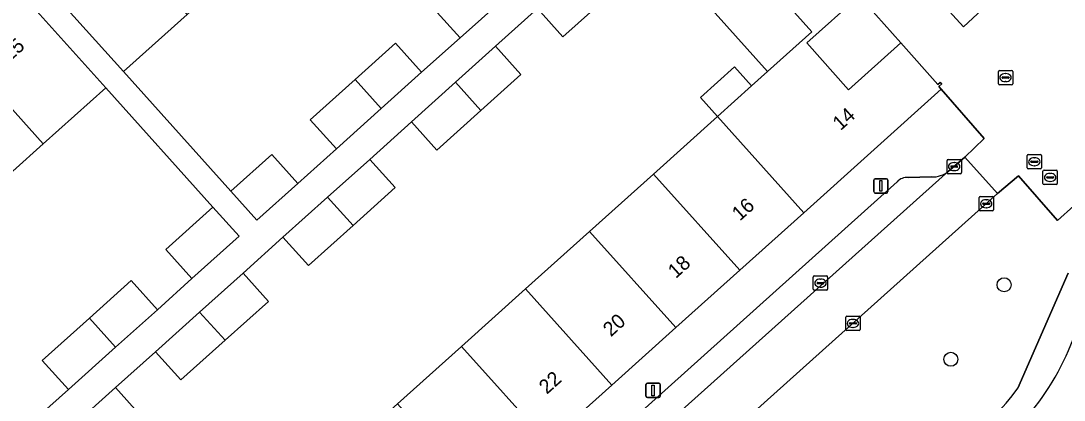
# Model space of a CAD drawing. Extents: x 162172 to 163187, y 382874 to 383685.
# Drawn here: x 162848.6 to 162921.4, y 383471.7 to 383498.2 of the extents above; entities that cross this region are included whole.
import ezdxf

# ---------------------------------------------------------------- set-up
doc = ezdxf.new("R2010")
doc.units = 0
for name, color, linetype in [('IMGEO_Berm_groen', 7, 'Continuous'), ('IMGEO_Boom', 7, 'Continuous'), ('IMGEO_Erf', 7, 'Continuous'), ('IMGEO_Groenvoorziening', 7, 'Continuous'), ('IMGEO_Kolk', 7, 'Continuous'), ('IMGEO_Lichtmast', 7, 'Continuous'), ('IMGEO_Pand', 7, 'Continuous'), ('IMGEO_Pand_nummerreeks', 7, 'Continuous'), ('IMGEO_Parkeervlak_open', 7, 'Continuous'), ('IMGEO_Rijbaan_lokaal_open', 7, 'Continuous'), ('IMGEO_Rioolput', 7, 'Continuous'), ('IMGEO_Voetpad_open', 7, 'Continuous')]:
    doc.layers.add(name, color=color, linetype=linetype)

msp = doc.modelspace()

# ---------------------------------------------------------------- linework, layer by layer
at = {"layer": 'IMGEO_Berm_groen'}
for points in [[(162927.668, 383488.362), (162926.687, 383489.375), (162920.981, 383484.249), (162918.265, 383487.372), (162916.809, 383486.128), (162900.507, 383471.54)], [(162918.226, 383472.561), (162921.741, 383480.576)]]:
    msp.add_lwpolyline(points, dxfattribs=at)
for centre, radius, start, end in [((162904.706, 383482.564), 18.574, 303.05318, 344.40908), ((162907.293, 383480.288), 13.388, 279.32841, 324.74933)]:
    msp.add_arc(centre, radius, start, end, dxfattribs=at)
at = {"layer": 'IMGEO_Boom'}
for centre in [(162917.256, 383479.766), (162913.539, 383474.568)]:
    msp.add_circle(centre, 0.489, dxfattribs=at)
at = {"layer": 'IMGEO_Erf'}
for points in [[(162882.267, 383499.666), (162883.54, 383500.808), (162881.719, 383502.834), (162884.689, 383505.499), (162886.508, 383503.473), (162890.004, 383506.611), (162880.698, 383516.978), (162877.201, 383513.839), (162872.96, 383510.031), (162868.718, 383506.222), (162864.477, 383502.415), (162860.236, 383498.607), (162855.809, 383494.632), (162863.289, 383486.294), (162866.145, 383488.858), (162867.966, 383486.83), (162870.657, 383489.245), (162868.837, 383491.273), (162871.962, 383494.078), (162874.791, 383496.617), (162876.611, 383494.59), (162879.288, 383496.993), (162877.468, 383499.019), (162880.447, 383501.692)], [(162907.134, 383499.924), (162903.483, 383496.641), (162906.39, 383493.368), (162910.058, 383496.632)], [(162853.429, 383477.446), (162856.346, 383480.063), (162858.177, 383478.023), (162860.58, 383480.201), (162858.759, 383482.229), (162862.046, 383485.179), (162854.564, 383493.512), (162850.191, 383489.586), (162845.949, 383485.778), (162841.485, 383481.769), (162837.02, 383477.761), (162832.555, 383473.753), (162829.059, 383470.614), (162838.357, 383460.259), (162841.853, 383463.396), (162840.034, 383465.423), (162843.019, 383468.103), (162844.838, 383466.075), (162846.132, 383467.236), (162844.312, 383469.264), (162847.332, 383471.974), (162849.152, 383469.946), (162851.959, 383472.465), (162850.139, 383474.492)]]:
    msp.add_lwpolyline(points, close=True, dxfattribs=at)
for points in [[(162839.756, 383458.697), (162849.114, 383448.276), (162852.611, 383451.416), (162857.076, 383455.424), (162861.54, 383459.433), (162866.005, 383463.441), (162870.469, 383467.45), (162874.934, 383471.458), (162879.399, 383475.466), (162883.863, 383479.475), (162888.328, 383483.483), (162892.792, 383487.492), (162897.257, 383491.5), (162896.062, 383492.831), (162898.435, 383494.962), (162899.631, 383493.631), (162900.754, 383494.64), (162891.41, 383505.046)], [(162889.683, 383499.936), (162886.471, 383497.054), (162884.701, 383499.026), (162881.774, 383496.399), (162883.544, 383494.428), (162880.752, 383491.922), (162877.668, 383489.155), (162875.898, 383491.127), (162872.985, 383488.514), (162874.756, 383486.541), (162871.821, 383483.907), (162868.706, 383481.112), (162866.934, 383483.085), (162864.144, 383480.58), (162865.916, 383478.608), (162862.89, 383475.893), (162859.805, 383473.124), (162858.033, 383475.097), (162855.239, 383472.59), (162857.011, 383470.617), (162853.959, 383467.878), (162850.924, 383465.154), (162849.152, 383467.128), (162846.149, 383464.433)]]:
    msp.add_lwpolyline(points, dxfattribs=at)
at = {"layer": 'IMGEO_Groenvoorziening'}
msp.add_lwpolyline([(162912.936, 383499.377), (162914.415, 383497.761), (162916.056, 383499.263), (162914.577, 383500.879)], close=True, dxfattribs=at)
at = {"layer": 'IMGEO_Kolk'}
for p, q in [((162916.858, 383493.79), (162916.858, 383494.642)), ((162916.933, 383494.716), (162917.785, 383494.716)), ((162917.117, 383494.21), (162917.117, 383494.222)), ((162917.555, 383494.173), (162917.157, 383494.173)), ((162917.16, 383494.259), (162917.558, 383494.259)), ((162917.346, 383494.496), (162917.371, 383494.496)), ((162917.601, 383494.222), (162917.601, 383494.21)), ((162917.859, 383494.642), (162917.859, 383493.79)), ((162917.785, 383493.716), (162916.933, 383493.716)), ((162917.369, 383493.936), (162917.344, 383493.936)), ((162913.274, 383487.586), (162913.274, 383488.438)), ((162913.349, 383488.512), (162914.201, 383488.512)), ((162913.762, 383488.292), (162913.787, 383488.292)), ((162914.275, 383488.438), (162914.275, 383487.586)), ((162913.533, 383488.006), (162913.533, 383488.018)), ((162913.971, 383487.969), (162913.573, 383487.969)), ((162913.576, 383488.055), (162913.974, 383488.055)), ((162913.785, 383487.732), (162913.76, 383487.732)), ((162914.017, 383488.018), (162914.017, 383488.006)), ((162914.201, 383487.512), (162913.349, 383487.512)), ((162915.511, 383484.993), (162915.511, 383485.845)), ((162915.586, 383485.919), (162916.438, 383485.919)), ((162915.77, 383485.413), (162915.77, 383485.425)), ((162916.208, 383485.376), (162915.81, 383485.376)), ((162915.813, 383485.462), (162916.211, 383485.462)), ((162915.999, 383485.699), (162916.024, 383485.699)), ((162916.254, 383485.425), (162916.254, 383485.413)), ((162916.512, 383485.845), (162916.512, 383484.993)), ((162916.438, 383484.919), (162915.586, 383484.919)), ((162916.022, 383485.139), (162915.997, 383485.139)), ((162903.944, 383479.455), (162903.944, 383480.307)), ((162904.019, 383480.381), (162904.871, 383480.381)), ((162904.945, 383480.307), (162904.945, 383479.455)), ((162904.203, 383479.875), (162904.203, 383479.887)), ((162904.641, 383479.838), (162904.243, 383479.838)), ((162904.246, 383479.924), (162904.644, 383479.924)), ((162904.455, 383479.601), (162904.43, 383479.601)), ((162904.432, 383480.161), (162904.457, 383480.161)), ((162904.687, 383479.887), (162904.687, 383479.875)), ((162904.871, 383479.381), (162904.019, 383479.381)), ((162906.209, 383476.648), (162906.209, 383477.5)), ((162906.284, 383477.574), (162907.136, 383477.574)), ((162906.697, 383477.354), (162906.722, 383477.354)), ((162907.21, 383477.5), (162907.21, 383476.648)), ((162906.468, 383477.068), (162906.468, 383477.08)), ((162906.906, 383477.031), (162906.508, 383477.031)), ((162906.511, 383477.117), (162906.909, 383477.117)), ((162906.72, 383476.794), (162906.695, 383476.794)), ((162906.952, 383477.08), (162906.952, 383477.068)), ((162907.136, 383476.574), (162906.284, 383476.574))]:
    msp.add_line(p, q, dxfattribs=at)
for points in [[(162916.858, 383493.79), (162916.858, 383494.642)], [(162916.933, 383494.716), (162917.785, 383494.716)], [(162917.859, 383494.642), (162917.859, 383493.79)], [(162917.785, 383493.716), (162916.933, 383493.716)], [(162913.274, 383487.586), (162913.274, 383488.438)], [(162913.349, 383488.512), (162914.201, 383488.512)], [(162914.275, 383488.438), (162914.275, 383487.586)], [(162914.201, 383487.512), (162913.349, 383487.512)], [(162915.511, 383484.993), (162915.511, 383485.845)], [(162915.586, 383485.919), (162916.438, 383485.919)], [(162916.512, 383485.845), (162916.512, 383484.993)], [(162916.438, 383484.919), (162915.586, 383484.919)], [(162903.944, 383479.455), (162903.944, 383480.307)], [(162904.019, 383480.381), (162904.871, 383480.381)], [(162904.945, 383480.307), (162904.945, 383479.455)], [(162904.871, 383479.381), (162904.019, 383479.381)], [(162906.209, 383476.648), (162906.209, 383477.5)], [(162906.284, 383477.574), (162907.136, 383477.574)], [(162907.21, 383477.5), (162907.21, 383476.648)], [(162907.136, 383476.574), (162906.284, 383476.574)]]:
    msp.add_lwpolyline(points, dxfattribs=at)
for centre, radius, start, end in [((162916.935, 383494.64), 0.0765, 91.55205, 178.44795), ((162916.935, 383494.64), 0.0765, 91.55205, 178.44795), ((162917.157, 383494.219), 0.0403, 85.87752, 175.75265), ((162917.154, 383494.209), 0.0366, 178.93798, 274.71019), ((162917.558, 383494.216), 0.043, 264.86636, 352.45326), ((162917.562, 383494.221), 0.0386, 1.73085, 96.63898), ((162917.783, 383494.64), 0.0765, 1.55205, 88.44795), ((162917.783, 383494.64), 0.0765, 1.55205, 88.44795), ((162916.935, 383493.792), 0.0765, 181.55205, 268.44795), ((162916.935, 383493.792), 0.0765, 181.55205, 268.44795), ((162917.783, 383493.792), 0.0765, 271.55205, 358.44795), ((162917.783, 383493.792), 0.0765, 271.55205, 358.44795), ((162913.351, 383488.436), 0.0765, 91.55205, 178.44795), ((162913.351, 383488.436), 0.0765, 91.55205, 178.44795), ((162914.199, 383488.436), 0.0765, 1.55205, 88.44795), ((162914.199, 383488.436), 0.0765, 1.55205, 88.44795), ((162913.351, 383487.588), 0.0765, 181.55205, 268.44795), ((162913.351, 383487.588), 0.0765, 181.55205, 268.44795), ((162913.573, 383488.015), 0.0403, 85.87752, 175.75265), ((162913.57, 383488.005), 0.0366, 178.93798, 274.71019), ((162913.974, 383488.012), 0.043, 264.86636, 352.45326), ((162913.978, 383488.017), 0.0386, 1.73085, 96.63898), ((162914.199, 383487.588), 0.0765, 271.55205, 358.44795), ((162914.199, 383487.588), 0.0765, 271.55205, 358.44795), ((162915.588, 383485.843), 0.0765, 91.55205, 178.44795), ((162915.588, 383485.843), 0.0765, 91.55205, 178.44795), ((162915.81, 383485.422), 0.0403, 85.87752, 175.75265), ((162915.807, 383485.412), 0.0366, 178.93798, 274.71019), ((162916.211, 383485.419), 0.043, 264.86636, 352.45326), ((162916.215, 383485.424), 0.0386, 1.73085, 96.63898), ((162916.436, 383485.843), 0.0765, 1.55205, 88.44795), ((162916.436, 383485.843), 0.0765, 1.55205, 88.44795), ((162915.588, 383484.995), 0.0765, 181.55205, 268.44795), ((162915.588, 383484.995), 0.0765, 181.55205, 268.44795), ((162916.436, 383484.995), 0.0765, 271.55205, 358.44795), ((162916.436, 383484.995), 0.0765, 271.55205, 358.44795), ((162904.021, 383480.305), 0.0765, 91.55205, 178.44795), ((162904.021, 383480.305), 0.0765, 91.55205, 178.44795), ((162904.869, 383480.305), 0.0765, 1.55205, 88.44795), ((162904.869, 383480.305), 0.0765, 1.55205, 88.44795), ((162904.243, 383479.884), 0.0403, 85.87752, 175.75265), ((162904.24, 383479.874), 0.0366, 178.93798, 274.71019), ((162904.644, 383479.881), 0.043, 264.86636, 352.45326), ((162904.648, 383479.886), 0.0386, 1.73085, 96.63898), ((162904.021, 383479.457), 0.0765, 181.55205, 268.44795), ((162904.021, 383479.457), 0.0765, 181.55205, 268.44795), ((162904.869, 383479.457), 0.0765, 271.55205, 358.44795), ((162904.869, 383479.457), 0.0765, 271.55205, 358.44795), ((162906.286, 383477.498), 0.0765, 91.55205, 178.44795), ((162906.286, 383477.498), 0.0765, 91.55205, 178.44795), ((162907.134, 383477.498), 0.0765, 1.55205, 88.44795), ((162907.134, 383477.498), 0.0765, 1.55205, 88.44795), ((162906.286, 383476.65), 0.0765, 181.55205, 268.44795), ((162906.286, 383476.65), 0.0765, 181.55205, 268.44795), ((162906.508, 383477.077), 0.0403, 85.87752, 175.75265), ((162906.505, 383477.067), 0.0366, 178.93798, 274.71019), ((162906.909, 383477.074), 0.043, 264.86636, 352.45326), ((162906.913, 383477.079), 0.0386, 1.73085, 96.63898), ((162907.134, 383476.65), 0.0765, 271.55205, 358.44795), ((162907.134, 383476.65), 0.0765, 271.55205, 358.44795)]:
    msp.add_arc(centre, radius, start, end, dxfattribs=at)
for centre, major_axis, ratio, start_param, end_param in [((162917.345, 383494.216), (-0.387, 0.002), 0.722429, 4.712389, 7.853982), ((162917.37, 383494.216), (-0.39, 0.002), 0.717154, 1.570796, 4.712389), ((162913.761, 383488.012), (-0.387, 0.002), 0.722429, 4.712389, 7.853982), ((162913.786, 383488.012), (-0.39, 0.002), 0.717154, 1.570796, 4.712389), ((162915.998, 383485.419), (-0.387, 0.002), 0.722429, 4.712389, 7.853982), ((162916.023, 383485.419), (-0.39, 0.002), 0.717154, 1.570796, 4.712389), ((162904.431, 383479.881), (-0.387, 0.002), 0.722429, 4.712389, 7.853982), ((162904.456, 383479.881), (-0.39, 0.002), 0.717154, 1.570796, 4.712389), ((162906.696, 383477.074), (-0.387, 0.002), 0.722429, 4.712389, 7.853982), ((162906.721, 383477.074), (-0.39, 0.002), 0.717154, 1.570796, 4.712389)]:
    msp.add_ellipse(centre, major_axis=major_axis, ratio=ratio, start_param=start_param, end_param=end_param, dxfattribs=at)
at = {"layer": 'IMGEO_Lichtmast'}
for p, q in [((162908.164, 383486.26), (162908.164, 383487.06)), ((162908.164, 383487.06), (162908.164, 383486.26)), ((162908.264, 383487.16), (162909.054, 383487.16)), ((162909.054, 383487.16), (162908.264, 383487.16)), ((162909.154, 383487.06), (162909.154, 383486.26)), ((162909.154, 383486.26), (162909.154, 383487.06)), ((162909.054, 383486.16), (162908.264, 383486.16)), ((162908.264, 383486.16), (162909.054, 383486.16)), ((162892.263, 383472), (162892.263, 383472.8)), ((162892.263, 383472.8), (162892.263, 383472)), ((162892.363, 383472.9), (162893.153, 383472.9)), ((162893.153, 383472.9), (162892.363, 383472.9)), ((162893.253, 383472.8), (162893.253, 383472)), ((162893.253, 383472), (162893.253, 383472.8)), ((162893.153, 383471.9), (162892.363, 383471.9)), ((162892.363, 383471.9), (162893.153, 383471.9))]:
    msp.add_line(p, q, dxfattribs=at)
for points in [[(162908.584, 383487.035), (162908.734, 383487.035), (162908.734, 383486.285), (162908.584, 383486.285), (162908.584, 383487.035)], [(162892.683, 383472.775), (162892.833, 383472.775), (162892.833, 383472.025), (162892.683, 383472.025), (162892.683, 383472.775)]]:
    msp.add_lwpolyline(points, dxfattribs=at)
for centre, start, end in [((162908.264, 383487.06), 90, 180), ((162908.264, 383487.06), 90, 180), ((162909.054, 383487.06), 0, 90), ((162909.054, 383487.06), 360, 90), ((162908.264, 383486.26), 180, 270), ((162908.264, 383486.26), 180, 270), ((162909.054, 383486.26), 270, 0), ((162909.054, 383486.26), 270, 0), ((162892.363, 383472.8), 90, 180), ((162892.363, 383472.8), 90, 180), ((162893.153, 383472.8), 0, 90), ((162893.153, 383472.8), 360, 90), ((162892.363, 383472), 180, 270), ((162892.363, 383472), 180, 270), ((162893.153, 383472), 270, 0), ((162893.153, 383472), 270, 0)]:
    msp.add_arc(centre, 0.1, start, end, dxfattribs=at)
at = {"layer": 'IMGEO_Pand'}
for points in [[(162905.71, 383501.508), (162897.564, 383510.568), (162895.22, 383508.464), (162891.41, 383505.046), (162900.754, 383494.64), (162903.842, 383497.413), (162902.64, 383498.752)], [(162854.17, 383505.363), (162849.743, 383501.392), (162855.809, 383494.632), (162860.236, 383498.607)], [(162882.267, 383499.666), (162880.447, 383501.692), (162877.468, 383499.019), (162879.288, 383496.993)], [(162887.913, 383501.908), (162884.701, 383499.026), (162886.471, 383497.054), (162889.683, 383499.936)], [(162903.483, 383496.641), (162907.134, 383499.924), (162905.71, 383501.508), (162902.64, 383498.752), (162903.842, 383497.413), (162900.754, 383494.64), (162899.631, 383493.631), (162897.257, 383491.5), (162903.279, 383484.792), (162912.869, 383493.399), (162912.703, 383493.593), (162912.924, 383493.784), (162912.806, 383493.88), (162912.629, 383493.744), (162910.058, 383496.632), (162906.39, 383493.368)], [(162844.118, 383496.351), (162850.191, 383489.586), (162854.564, 383493.512), (162848.491, 383500.277)], [(162839.876, 383492.543), (162845.949, 383485.778), (162850.191, 383489.586), (162844.118, 383496.351)], [(162871.962, 383494.078), (162873.783, 383492.051), (162876.611, 383494.59), (162874.791, 383496.617)], [(162881.774, 383496.399), (162878.982, 383493.894), (162880.752, 383491.922), (162883.544, 383494.428)], [(162899.631, 383493.631), (162898.435, 383494.962), (162896.062, 383492.831), (162897.257, 383491.5)], [(162873.783, 383492.051), (162871.962, 383494.078), (162868.837, 383491.273), (162870.657, 383489.245)], [(162880.752, 383491.922), (162878.982, 383493.894), (162875.898, 383491.127), (162877.668, 383489.155)], [(162898.813, 383480.785), (162903.279, 383484.792), (162897.257, 383491.5), (162892.792, 383487.492)], [(162863.289, 383486.294), (162865.11, 383484.266), (162867.966, 383486.83), (162866.145, 383488.858)], [(162872.985, 383488.514), (162870.05, 383485.88), (162871.821, 383483.907), (162874.756, 383486.541)], [(162898.813, 383480.785), (162892.792, 383487.492), (162888.328, 383483.483), (162894.348, 383476.777)], [(162871.821, 383483.907), (162870.05, 383485.88), (162866.934, 383483.085), (162868.706, 383481.112)], [(162862.046, 383485.179), (162858.759, 383482.229), (162860.58, 383480.201), (162863.867, 383483.15)], [(162894.348, 383476.777), (162888.328, 383483.483), (162883.863, 383479.475), (162889.882, 383472.77)], [(162864.144, 383480.58), (162861.119, 383477.866), (162862.89, 383475.893), (162865.916, 383478.608)], [(162853.429, 383477.446), (162855.25, 383475.418), (162858.177, 383478.023), (162856.346, 383480.063)], [(162879.399, 383475.466), (162885.417, 383468.762), (162889.882, 383472.77), (162883.863, 383479.475)], [(162855.25, 383475.418), (162853.429, 383477.446), (162850.139, 383474.492), (162851.959, 383472.465)], [(162862.89, 383475.893), (162861.119, 383477.866), (162858.033, 383475.097), (162859.805, 383473.124)], [(162874.934, 383471.458), (162880.951, 383464.755), (162885.417, 383468.762), (162879.399, 383475.466)], [(162855.239, 383472.59), (162852.187, 383469.851), (162853.959, 383467.878), (162857.011, 383470.617)]]:
    msp.add_lwpolyline(points, close=True, dxfattribs=at)
at = {"layer": 'IMGEO_Parkeervlak_open'}
for points in [[(162861.182, 383440.936), (162913.384, 383487.689)], [(162909.797, 383486.956), (162862.086, 383444.109)], [(162912.189, 383487.283), (162910.557, 383487.243)]]:
    msp.add_lwpolyline(points, dxfattribs=at)
for centre, radius, start, end in [((162912.254, 383489.053), 1.771, 267.89518, 309.6351), ((162910.468, 383486.33), 0.918, 84.41291, 136.96333)]:
    msp.add_arc(centre, radius, start, end, dxfattribs=at)
at = {"layer": 'IMGEO_Rijbaan_lokaal_open'}
msp.add_lwpolyline([(162914.577, 383500.879), (162916.056, 383499.263), (162914.415, 383497.761), (162912.936, 383499.377)], close=True, dxfattribs=at)
for points in [[(162907.134, 383499.924), (162910.058, 383496.632), (162912.629, 383493.744), (162912.806, 383493.88), (162912.924, 383493.784), (162912.703, 383493.593), (162912.869, 383493.399), (162915.873, 383489.972), (162914.507, 383488.667), (162916.809, 383486.128), (162918.265, 383487.372), (162920.981, 383484.249), (162926.687, 383489.375), (162928.092, 383490.69), (162933.856, 383495.782), (162931.114, 383498.94)], [(162882.086, 383454.952), (162900.507, 383471.54), (162916.809, 383486.128), (162914.507, 383488.667), (162913.493, 383487.786), (162913.384, 383487.689), (162861.182, 383440.936), (162861.096, 383440.858)]]:
    msp.add_lwpolyline(points, dxfattribs=at)
at = {"layer": 'IMGEO_Rioolput'}
for p, q in [((162918.868, 383487.922), (162918.868, 383488.774)), ((162918.943, 383488.848), (162919.795, 383488.848)), ((162919.127, 383488.342), (162919.127, 383488.354)), ((162919.565, 383488.305), (162919.167, 383488.305)), ((162919.17, 383488.391), (162919.568, 383488.391)), ((162919.356, 383488.628), (162919.381, 383488.628)), ((162919.611, 383488.354), (162919.611, 383488.342)), ((162919.869, 383488.774), (162919.869, 383487.922)), ((162919.795, 383487.848), (162918.943, 383487.848)), ((162919.379, 383488.068), (162919.354, 383488.068)), ((162919.972, 383486.829), (162919.972, 383487.681)), ((162920.047, 383487.755), (162920.899, 383487.755)), ((162920.973, 383487.681), (162920.973, 383486.829)), ((162920.231, 383487.249), (162920.231, 383487.261)), ((162920.669, 383487.212), (162920.271, 383487.212)), ((162920.274, 383487.298), (162920.672, 383487.298)), ((162920.483, 383486.975), (162920.458, 383486.975)), ((162920.46, 383487.535), (162920.485, 383487.535)), ((162920.715, 383487.261), (162920.715, 383487.249)), ((162920.899, 383486.755), (162920.047, 383486.755))]:
    msp.add_line(p, q, dxfattribs=at)
for points in [[(162918.868, 383487.922), (162918.868, 383488.774)], [(162918.943, 383488.848), (162919.795, 383488.848)], [(162919.869, 383488.774), (162919.869, 383487.922)], [(162919.795, 383487.848), (162918.943, 383487.848)], [(162919.972, 383486.829), (162919.972, 383487.681)], [(162920.047, 383487.755), (162920.899, 383487.755)], [(162920.973, 383487.681), (162920.973, 383486.829)], [(162920.899, 383486.755), (162920.047, 383486.755)]]:
    msp.add_lwpolyline(points, dxfattribs=at)
for centre, radius, start, end in [((162918.945, 383488.772), 0.0765, 91.55205, 178.44795), ((162918.945, 383488.772), 0.0765, 91.55205, 178.44795), ((162919.167, 383488.351), 0.0403, 85.87752, 175.75265), ((162919.164, 383488.341), 0.0366, 178.93798, 274.71019), ((162919.568, 383488.348), 0.043, 264.86636, 352.45326), ((162919.572, 383488.353), 0.0386, 1.73085, 96.63898), ((162919.793, 383488.772), 0.0765, 1.55205, 88.44795), ((162919.793, 383488.772), 0.0765, 1.55205, 88.44795), ((162918.945, 383487.924), 0.0765, 181.55205, 268.44795), ((162918.945, 383487.924), 0.0765, 181.55205, 268.44795), ((162919.793, 383487.924), 0.0765, 271.55205, 358.44795), ((162919.793, 383487.924), 0.0765, 271.55205, 358.44795), ((162920.049, 383487.679), 0.0765, 91.55205, 178.44795), ((162920.049, 383487.679), 0.0765, 91.55205, 178.44795), ((162920.897, 383487.679), 0.0765, 1.55205, 88.44795), ((162920.897, 383487.679), 0.0765, 1.55205, 88.44795), ((162920.049, 383486.831), 0.0765, 181.55205, 268.44795), ((162920.049, 383486.831), 0.0765, 181.55205, 268.44795), ((162920.271, 383487.258), 0.0403, 85.87752, 175.75265), ((162920.268, 383487.248), 0.0366, 178.93798, 274.71019), ((162920.672, 383487.255), 0.043, 264.86636, 352.45326), ((162920.676, 383487.26), 0.0386, 1.73085, 96.63898), ((162920.897, 383486.831), 0.0765, 271.55205, 358.44795), ((162920.897, 383486.831), 0.0765, 271.55205, 358.44795)]:
    msp.add_arc(centre, radius, start, end, dxfattribs=at)
for centre, major_axis, ratio, start_param, end_param in [((162919.355, 383488.348), (-0.387, 0.002), 0.722429, 4.712389, 7.853982), ((162919.38, 383488.348), (-0.39, 0.002), 0.717154, 1.570796, 4.712389), ((162920.459, 383487.255), (-0.387, 0.002), 0.722429, 4.712389, 7.853982), ((162920.484, 383487.255), (-0.39, 0.002), 0.717154, 1.570796, 4.712389)]:
    msp.add_ellipse(centre, major_axis=major_axis, ratio=ratio, start_param=start_param, end_param=end_param, dxfattribs=at)
at = {"layer": 'IMGEO_Voetpad_open'}
for points in [[(162882.267, 383499.666), (162879.288, 383496.993), (162876.611, 383494.59), (162873.783, 383492.051), (162870.657, 383489.245), (162867.966, 383486.83), (162865.11, 383484.266), (162863.289, 383486.294), (162855.809, 383494.632), (162849.743, 383501.392)], [(162848.491, 383500.277), (162854.564, 383493.512), (162862.046, 383485.179), (162863.867, 383483.15), (162860.58, 383480.201), (162858.177, 383478.023), (162855.25, 383475.418), (162851.959, 383472.465), (162849.152, 383469.946), (162846.132, 383467.236)], [(162846.149, 383464.433), (162849.152, 383467.128), (162852.187, 383469.851), (162855.239, 383472.59), (162858.033, 383475.097), (162861.119, 383477.866), (162864.144, 383480.58), (162866.934, 383483.085), (162870.05, 383485.88), (162872.985, 383488.514), (162875.898, 383491.127), (162878.982, 383493.894), (162881.774, 383496.399), (162884.701, 383499.026)], [(162913.384, 383487.689), (162913.493, 383487.786), (162914.507, 383488.667), (162915.873, 383489.972), (162912.869, 383493.399), (162903.279, 383484.792), (162898.813, 383480.785), (162894.348, 383476.777), (162889.882, 383472.77), (162885.417, 383468.762), (162880.951, 383464.755), (162876.486, 383460.747), (162872.021, 383456.74), (162867.555, 383452.732), (162863.09, 383448.725), (162858.625, 383444.717), (162852.593, 383439.304), (162848.998, 383436.078), (162853.1, 383431.516), (162854.513, 383432.789), (162857.999, 383435.873)], [(162862.086, 383444.109), (162909.797, 383486.956)], [(162910.557, 383487.243), (162912.189, 383487.283)], [(162921.741, 383480.576), (162918.226, 383472.561)]]:
    msp.add_lwpolyline(points, dxfattribs=at)
for centre, radius, start, end in [((162912.254, 383489.053), 1.771, 267.89518, 309.6351), ((162910.468, 383486.33), 0.918, 84.41291, 136.96333), ((162904.706, 383482.564), 18.574, 303.05318, 344.40908), ((162907.293, 383480.288), 13.388, 279.32841, 324.74933)]:
    msp.add_arc(centre, radius, start, end, dxfattribs=at)

# ---------------------------------------------------------------- texts
at = {"layer": 'IMGEO_Pand_nummerreeks'}
for s, rotation, p in [('25', 41.91659, (162847.88, 383495.322)), ('14', 41.90613, (162905.844, 383490.48)), ('16', 41.90673, (162898.815, 383484.173)), ('18', 41.90673, (162894.351, 383480.167)), ('20', 41.90673, (162889.819, 383476.1)), ('22', 41.90673, (162885.349, 383472.088))]:
    msp.add_text(s, height=1, rotation=rotation, dxfattribs=at).set_placement(p)

doc.saveas('drawing.dxf')
